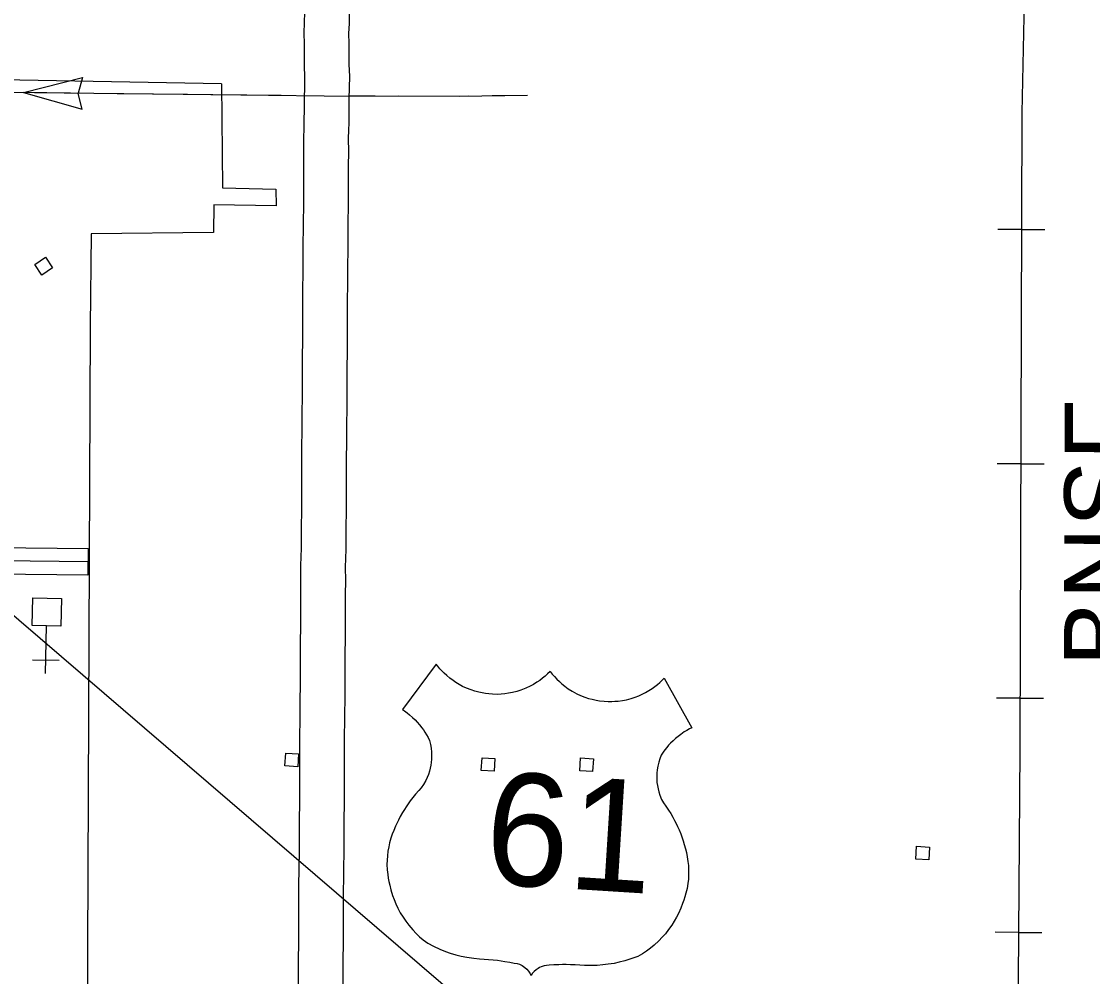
# Model space of a CAD drawing. Extents: x 1366406 to 1373462, y 376856 to 381998.
# Drawn here: x 1369111.5 to 1369209.2, y 379782.5 to 379869.7 of the extents above; entities that cross this region are included whole.
import ezdxf

# ---------------------------------------------------------------- set-up
doc = ezdxf.new("R2010")
doc.units = 0
for name, color, linetype in [('15', 7, 'Continuous'), ('22', 7, 'Continuous'), ('31', 7, 'Continuous'), ('40', 7, 'Continuous'), ('43', 7, 'Continuous'), ('56', 7, 'Continuous'), ('57', 7, 'Continuous'), ('6', 7, 'Continuous'), ('Default', 7, 'Continuous')]:
    doc.layers.add(name, color=color, linetype=linetype)

msp = doc.modelspace()

# ---------------------------------------------------------------- linework, layer by layer
at = {"layer": '15'}
for points in [[(1369136.786, 379781.731), (1369136.787, 379782.656), (1369136.792, 379783.553), (1369136.8, 379784.417), (1369136.811, 379785.239), (1369136.818, 379786.018), (1369136.821, 379786.761), (1369136.822, 379787.477), (1369136.825, 379788.162), (1369136.829, 379788.811), (1369136.832, 379789.423), (1369136.834, 379790.012), (1369136.835, 379790.603), (1369136.839, 379791.225), (1369136.848, 379791.917), (1369136.862, 379792.699), (1369136.873, 379793.644), (1369136.877, 379794.761), (1369136.883, 379795.905), (1369136.893, 379797.039), (1369136.904, 379798.153), (1369136.913, 379799.248), (1369136.92, 379800.331), (1369136.922, 379801.09), (1369136.922, 379802.484), (1369136.92, 379803.565), (1369136.925, 379804.651), (1369136.936, 379805.733), (1369136.945, 379806.518), (1369136.962, 379807.885), (1369136.969, 379808.951), (1369136.973, 379810.016), (1369136.976, 379811.082), (1369136.983, 379812.153), (1369136.992, 379813.222), (1369137, 379814.29), (1369137.006, 379815.36), (1369137.012, 379816.427), (1369137.017, 379817.491), (1369137.023, 379818.525), (1369136.995, 379820.11), (1369137.04, 379820.723), (1369137.059, 379821.702), (1369137.067, 379822.734), (1369137.076, 379823.776), (1369137.085, 379824.815), (1369137.091, 379825.85), (1369137.096, 379826.883), (1369137.098, 379827.918), (1369137.1, 379828.962), (1369137.103, 379830.014), (1369137.112, 379831.068), (1369137.124, 379832.113), (1369137.134, 379833.148), (1369137.143, 379834.182), (1369137.15, 379835.214), (1369137.155, 379836.246), (1369137.161, 379837.276), (1369137.167, 379838.299), (1369137.174, 379839.319), (1369137.183, 379840.333), (1369137.188, 379841.489), (1369137.196, 379842.383), (1369137.196, 379843.409), (1369137.2, 379844.442), (1369137.205, 379845.468), (1369137.208, 379846.497), (1369137.215, 379847.541), (1369137.236, 379848.678), (1369137.236, 379849.562), (1369137.248, 379850.6), (1369137.261, 379851.618), (1369137.272, 379852.627), (1369137.277, 379853.632), (1369137.279, 379854.645), (1369137.286, 379855.65), (1369137.287, 379856.651), (1369137.293, 379857.647), (1369137.289, 379859.285), (1369137.31, 379859.696), (1369137.323, 379860.652), (1369137.334, 379861.654), (1369137.345, 379862.672), (1369137.362, 379863.697), (1369137.387, 379864.641), (1369137.333, 379865.639), (1369137.337, 379866.464), (1369137.341, 379867.625), (1369137.317, 379868.626), (1369137.358, 379869.591), (1369137.368, 379870.491)], [(1369141.418, 379870.449), (1369141.407, 379869.483), (1369141.369, 379868.588), (1369141.392, 379867.667), (1369141.387, 379866.446), (1369141.383, 379865.738), (1369141.439, 379864.698), (1369141.411, 379863.61), (1369141.394, 379862.617), (1369141.384, 379861.611), (1369141.373, 379860.602), (1369141.359, 379859.566), (1369141.339, 379859.188), (1369141.343, 379857.639), (1369141.337, 379856.637), (1369141.336, 379855.634), (1369141.329, 379854.625), (1369141.327, 379853.618), (1369141.322, 379852.595), (1369141.31, 379851.569), (1369141.298, 379850.551), (1369141.286, 379849.539), (1369141.286, 379848.641), (1369141.265, 379847.488), (1369141.258, 379846.477), (1369141.255, 379845.453), (1369141.25, 379844.424), (1369141.246, 379843.401), (1369141.246, 379842.365), (1369141.238, 379841.462), (1369141.233, 379840.306), (1369141.224, 379839.289), (1369141.217, 379838.273), (1369141.211, 379837.251), (1369141.205, 379836.224), (1369141.2, 379835.191), (1369141.193, 379834.152), (1369141.184, 379833.112), (1369141.174, 379832.069), (1369141.161, 379831.028), (1369141.153, 379829.991), (1369141.15, 379828.952), (1369141.148, 379827.911), (1369141.146, 379826.869), (1369141.141, 379825.828), (1369141.135, 379824.785), (1369141.126, 379823.74), (1369141.117, 379822.7), (1369141.108, 379821.648), (1369141.087, 379820.537), (1369141.048, 379819.997), (1369141.073, 379818.549), (1369141.067, 379817.47), (1369141.062, 379816.405), (1369141.056, 379815.335), (1369141.049, 379814.264), (1369141.042, 379813.191), (1369141.033, 379812.123), (1369141.026, 379811.064), (1369141.023, 379810.001), (1369141.019, 379808.931), (1369141.012, 379807.847), (1369140.995, 379806.47), (1369140.986, 379805.691), (1369140.975, 379804.621), (1369140.97, 379803.558), (1369140.972, 379802.487), (1369140.972, 379801.086), (1369140.97, 379800.314), (1369140.963, 379799.219), (1369140.954, 379798.116), (1369140.943, 379797.001), (1369140.933, 379795.877), (1369140.927, 379794.743), (1369140.923, 379793.613), (1369140.911, 379792.639), (1369140.897, 379791.854), (1369140.889, 379791.187), (1369140.885, 379790.586), (1369140.884, 379790.003), (1369140.882, 379789.407), (1369140.879, 379788.787), (1369140.875, 379788.14), (1369140.872, 379787.466), (1369140.871, 379786.751), (1369140.868, 379785.989), (1369140.86, 379785.193), (1369140.85, 379784.372), (1369140.842, 379783.524), (1369140.837, 379782.644), (1369140.836, 379781.73)]]:
    msp.add_lwpolyline(points, dxfattribs=at)
at = {"layer": '22'}
for points in [[(1369159.753, 379810.361), (1369159.525, 379810.136), (1369159.309, 379809.94), (1369159.064, 379809.738), (1369158.801, 379809.54), (1369158.548, 379809.368), (1369158.244, 379809.182), (1369157.918, 379809.006), (1369157.549, 379808.833), (1369157.083, 379808.651), (1369156.727, 379808.538), (1369156.326, 379808.435), (1369155.961, 379808.364), (1369155.626, 379808.316), (1369155.273, 379808.285), (1369154.95, 379808.271), (1369154.508, 379808.278), (1369154.151, 379808.305), (1369153.841, 379808.344), (1369153.547, 379808.394), (1369153.25, 379808.458), (1369152.877, 379808.558), (1369152.533, 379808.671), (1369152.116, 379808.836), (1369151.765, 379809.001), (1369151.448, 379809.172), (1369151.157, 379809.348), (1369150.891, 379809.527), (1369150.593, 379809.75), (1369150.323, 379809.977), (1369150.091, 379810.191), (1369149.896, 379810.387), (1369149.699, 379810.604), (1369149.506, 379810.835), (1369149.351, 379811.037), (1369146.281, 379806.884), (1369146.473, 379806.752), (1369146.702, 379806.582), (1369146.917, 379806.408), (1369147.203, 379806.155), (1369147.43, 379805.933), (1369147.631, 379805.72), (1369147.833, 379805.487), (1369148.04, 379805.226), (1369148.187, 379805.024), (1369148.332, 379804.811), (1369148.477, 379804.579), (1369148.617, 379804.335), (1369148.743, 379804.051), (1369148.831, 379803.707), (1369148.892, 379803.367), (1369148.932, 379803.006), (1369148.944, 379802.673), (1369148.936, 379802.351), (1369148.909, 379802.052), (1369148.874, 379801.813), (1369148.816, 379801.521), (1369148.744, 379801.246), (1369148.648, 379800.952), (1369148.546, 379800.694), (1369148.413, 379800.405), (1369148.207, 379800.035), (1369148.001, 379799.747), (1369147.759, 379799.491), (1369147.464, 379799.157), (1369147.222, 379798.862), (1369146.995, 379798.567), (1369146.786, 379798.276), (1369146.609, 379798.015), (1369146.452, 379797.77), (1369146.276, 379797.477), (1369146.084, 379797.135), (1369145.911, 379796.8), (1369145.79, 379796.549), (1369145.645, 379796.228), (1369145.484, 379795.833), (1369145.355, 379795.505), (1369145.23, 379795.145), (1369145.109, 379794.726), (1369145.023, 379794.352), (1369144.954, 379793.96), (1369144.901, 379793.532), (1369144.873, 379793.128), (1369144.867, 379792.731), (1369144.886, 379792.263), (1369144.931, 379791.819), (1369144.982, 379791.481), (1369145.04, 379791.184), (1369145.115, 379790.848), (1369145.217, 379790.429), (1369145.372, 379789.919), (1369145.508, 379789.542), (1369145.668, 379789.153), (1369145.849, 379788.77), (1369146.085, 379788.329), (1369146.333, 379787.921), (1369146.575, 379787.565), (1369146.853, 379787.198), (1369147.215, 379786.772), (1369147.524, 379786.447), (1369147.844, 379786.143)], [(1369159.753, 379810.361), (1369159.951, 379810.109), (1369160.14, 379809.888), (1369160.358, 379809.657), (1369160.594, 379809.428), (1369160.824, 379809.226), (1369161.102, 379809.003), (1369161.404, 379808.787), (1369161.748, 379808.569), (1369162.188, 379808.331), (1369162.527, 379808.174), (1369162.912, 379808.022), (1369163.265, 379807.906), (1369163.592, 379807.817), (1369163.938, 379807.741), (1369164.257, 379807.688), (1369164.696, 379807.64), (1369165.054, 379807.622), (1369165.366, 379807.621), (1369165.664, 379807.634), (1369165.967, 379807.661), (1369166.35, 379807.714), (1369166.704, 379807.783), (1369167.139, 379807.895), (1369167.508, 379808.014), (1369167.844, 379808.144), (1369168.154, 379808.282), (1369168.441, 379808.427), (1369168.764, 379808.612), (1369169.06, 379808.802), (1369169.317, 379808.986), (1369169.535, 379809.157), (1369169.758, 379809.347), (1369169.978, 379809.552), (1369170.158, 379809.733), (1369172.685, 379805.229), (1369172.478, 379805.123), (1369172.229, 379804.982), (1369171.994, 379804.836), (1369171.679, 379804.621), (1369171.426, 379804.429), (1369171.201, 379804.243), (1369170.97, 379804.037), (1369170.732, 379803.804), (1369170.561, 379803.622), (1369170.391, 379803.429), (1369170.218, 379803.216), (1369170.049, 379802.992), (1369169.888, 379802.726), (1369169.758, 379802.396), (1369169.655, 379802.066), (1369169.571, 379801.713), (1369169.516, 379801.384), (1369169.485, 379801.063), (1369169.474, 379800.763), (1369169.479, 379800.521), (1369169.5, 379800.224), (1369169.537, 379799.943), (1369169.596, 379799.639), (1369169.664, 379799.37), (1369169.761, 379799.067), (1369169.919, 379798.674), (1369170.087, 379798.363), (1369170.295, 379798.079), (1369170.546, 379797.71), (1369170.75, 379797.388), (1369170.938, 379797.066), (1369171.109, 379796.752), (1369171.252, 379796.471), (1369171.377, 379796.208), (1369171.516, 379795.895), (1369171.663, 379795.532), (1369171.793, 379795.177), (1369171.882, 379794.914), (1369171.985, 379794.577), (1369172.096, 379794.165), (1369172.183, 379793.823), (1369172.262, 379793.451), (1369172.329, 379793.02), (1369172.368, 379792.638), (1369172.388, 379792.241), (1369172.387, 379791.809), (1369172.364, 379791.405), (1369172.32, 379791.01), (1369172.243, 379790.548), (1369172.144, 379790.113), (1369172.05, 379789.784), (1369171.956, 379789.498), (1369171.839, 379789.173), (1369171.686, 379788.77), (1369171.469, 379788.283), (1369171.287, 379787.926), (1369171.079, 379787.561), (1369170.852, 379787.203), (1369170.563, 379786.795), (1369170.266, 379786.421), (1369169.981, 379786.098), (1369169.66, 379785.768), (1369169.247, 379785.391), (1369168.9, 379785.108), (1369168.544, 379784.846)], [(1369147.844, 379786.143), (1369148.179, 379785.856), (1369148.583, 379785.554), (1369149.098, 379785.283), (1369149.702, 379785.007), (1369150.198, 379784.811), (1369150.645, 379784.656), (1369151.152, 379784.505), (1369151.629, 379784.386), (1369152.144, 379784.282), (1369152.795, 379784.185), (1369153.295, 379784.136), (1369153.723, 379784.111), (1369154.139, 379784.081), (1369154.556, 379784.042), (1369154.949, 379783.997), (1369155.293, 379783.952), (1369155.631, 379783.902), (1369156.063, 379783.83), (1369156.484, 379783.751), (1369156.737, 379783.699), (1369156.945, 379783.644), (1369157.193, 379783.523), (1369157.334, 379783.433), (1369157.456, 379783.341), (1369157.622, 379783.189), (1369157.778, 379783.009), (1369157.903, 379782.826), (1369158.014, 379782.617)], [(1369168.544, 379784.846), (1369168.177, 379784.602), (1369167.738, 379784.353), (1369167.193, 379784.149), (1369166.559, 379783.95), (1369166.043, 379783.818), (1369165.58, 379783.72), (1369165.058, 379783.634), (1369164.569, 379783.575), (1369164.045, 379783.536), (1369163.388, 379783.521), (1369162.886, 379783.535), (1369162.458, 379783.564), (1369162.041, 379783.585), (1369161.623, 379783.599), (1369161.227, 379783.604), (1369160.88, 379783.602), (1369160.539, 379783.594), (1369160.101, 379783.577), (1369159.673, 379783.551), (1369159.416, 379783.531), (1369159.202, 379783.503), (1369158.941, 379783.413), (1369158.79, 379783.342), (1369158.658, 379783.265), (1369158.474, 379783.136), (1369158.297, 379782.977), (1369158.15, 379782.811), (1369158.014, 379782.617)]]:
    msp.add_lwpolyline(points, dxfattribs=at)
at = {"layer": '31'}
msp.add_line((1369117.617, 379821.577), (1369117.589, 379819.147), dxfattribs=at)
for points in [[(1369117.603, 379820.362), (1369096.367, 379820.607), (1369066.204, 379822.248), (1369053.051, 379823.239), (1369050.703, 379823.386), (1369049.59, 379823.602), (1369048.234, 379823.937), (1369047.316, 379824.433), (1369046.355, 379825.078), (1369045.485, 379825.842), (1369010.138, 379854.732), (1369000.48, 379862.432), (1368992.331, 379869.273)], [(1369109.064, 379821.676), (1369117.617, 379821.577)], [(1369117.589, 379819.147), (1369109.036, 379819.246)]]:
    msp.add_lwpolyline(points, dxfattribs=at)
at = {"layer": '40'}
for p, q in [((1369202.745, 379850.688), (1369200.606, 379850.695)), ((1369202.745, 379850.688), (1369204.883, 379850.682)), ((1369202.678, 379829.305), (1369200.539, 379829.311)), ((1369202.678, 379829.305), (1369204.816, 379829.298)), ((1369202.611, 379807.921), (1369200.473, 379807.927)), ((1369202.611, 379807.921), (1369204.749, 379807.914)), ((1369202.476, 379786.537), (1369200.337, 379786.553)), ((1369202.476, 379786.537), (1369204.614, 379786.522))]:
    msp.add_line(p, q, dxfattribs=at)
msp.add_lwpolyline([(1369203.731, 379926.996), (1369203.722, 379914.83), (1369203.646, 379910.711), (1369203.27, 379898.388), (1369203.136, 379878.884), (1369202.778, 379861.356), (1369202.597, 379803.281), (1369202.232, 379752.728)], dxfattribs=at)
at = {"layer": '43'}
for p, q in [((1369111.702, 379863.188), (1369117.089, 379864.564)), ((1369117.089, 379864.564), (1369116.689, 379863.138)), ((1369111.702, 379863.188), (1369117.055, 379861.686)), ((1369117.055, 379861.686), (1369116.689, 379863.119))]:
    msp.add_line(p, q, dxfattribs=at)
for points in [[(1369157.675, 379862.929), (1369151.46, 379862.837), (1369139.143, 379862.868), (1369128.977, 379862.984), (1369107.282, 379863.24)], [(1369118.116, 379863.112), (1369111.702, 379863.188)], [(1369126.669, 379863.011), (1369120.255, 379863.087)], [(1369135.222, 379862.913), (1369128.977, 379862.984), (1369128.808, 379862.986)], [(1369143.776, 379862.857), (1369141.398, 379862.863)], [(1369152.329, 379862.85), (1369151.46, 379862.837), (1369145.914, 379862.851)], [(1369157.675, 379862.929), (1369154.467, 379862.881)]]:
    msp.add_lwpolyline(points, dxfattribs=at)
at = {"layer": '56'}
for points in [[(1369113.389, 379846.537), (1369112.732, 379847.507), (1369113.705, 379848.165), (1369114.361, 379847.195)], [(1369135.556, 379801.74), (1369135.63, 379802.909), (1369136.802, 379802.836), (1369136.729, 379801.667)], [(1369153.467, 379801.322), (1369153.541, 379802.491), (1369154.713, 379802.417), (1369154.64, 379801.249)], [(1369162.453, 379801.294), (1369162.526, 379802.462), (1369163.698, 379802.389), (1369163.625, 379801.22)], [(1369193.116, 379793.243), (1369193.189, 379794.412), (1369194.361, 379794.339), (1369194.288, 379793.17)]]:
    msp.add_lwpolyline(points, close=True, dxfattribs=at)
at = {"layer": '57'}
for p, q in [((1369113.71, 379810.163), (1369113.806, 379814.524)), ((1369114.952, 379811.351), (1369112.522, 379811.404))]:
    msp.add_line(p, q, dxfattribs=at)
msp.add_lwpolyline([(1369115.177, 379817.022), (1369115.121, 379814.495), (1369112.5, 379814.552), (1369112.555, 379817.08)], close=True, dxfattribs=at)
at = {"layer": '6'}
for points in [[(1369129.77, 379864), (1369096.276, 379864.581), (1369054.558, 379866.712)], [(1369129.77, 379864), (1369129.862, 379854.494), (1369134.727, 379854.373), (1369134.755, 379852.868), (1369129.061, 379852.949), (1369129.054, 379850.405), (1369117.886, 379850.305), (1369117.785, 379841.849), (1369117.507, 379777.94)]]:
    msp.add_lwpolyline(points, dxfattribs=at)
at = {"layer": 'Default'}
msp.add_line((1368826.948, 380059.411), (1369196.471, 379741.863), dxfattribs=at)

# ---------------------------------------------------------------- texts
at = {"layer": '22'}
msp.add_text('61', height=10.2643, rotation=356.41386, dxfattribs=at).set_placement((1369153.612, 379791.023))
at = {"layer": '40'}
msp.add_text('BNSF', height=6.8429, rotation=89.82092, dxfattribs=at).set_placement((1369213.46, 379810.794))

doc.saveas('drawing.dxf')
